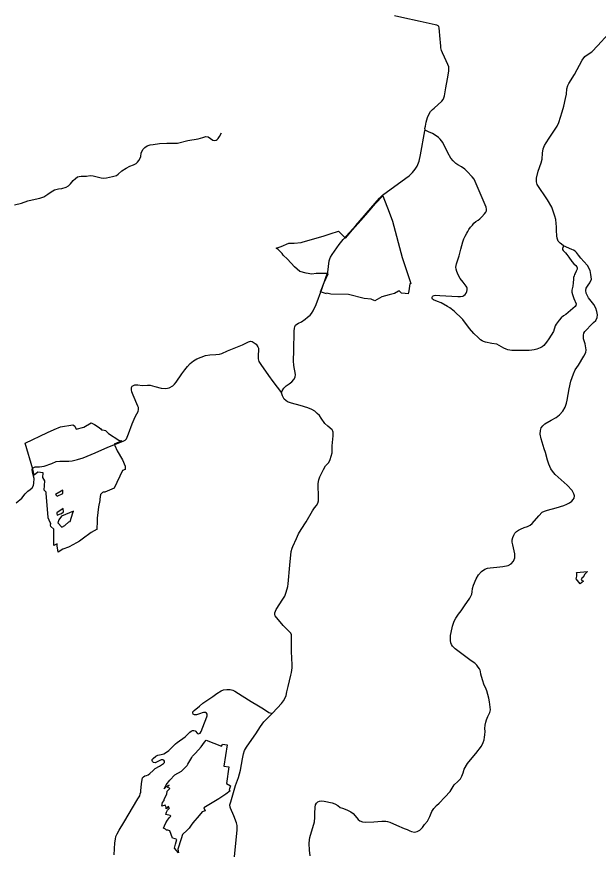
# Model space of a CAD drawing. Extents: x -789162 to -606354, y -1062736 to -945481.
# Drawn here: x -660130 to -655582, y -991241 to -984691 of the extents above; entities that cross this region are included whole.
import ezdxf

# ---------------------------------------------------------------- set-up
doc = ezdxf.new("R2010")
doc.units = 0
for name, color, linetype in [('_SIRSI VZTAHY_OP vodnich zdroju II stupne', 7, 'Continuous'), ('_SIRSI VZTAHY_SILNICE II TRIDY_STAV', 7, 'Continuous'), ('_SIRSI VZTAHY_SILNICE III TRIDY_STAV', 7, 'Continuous')]:
    doc.layers.add(name, color=color, linetype=linetype)

msp = doc.modelspace()

# ---------------------------------------------------------------- linework, layer by layer
at = {"layer": '_SIRSI VZTAHY_OP vodnich zdroju II stupne'}
for points in [[(-657358.5, -986899.7), (-657411.3, -986893.8), (-657535.3, -986863.8), (-657673.2, -986860), (-657703.7, -986853.8), (-657706.1, -986858.1), (-657752.8, -986842.8), (-657725.6, -986767.9), (-657694.6, -986700.7), (-657705.6, -986698.3), (-657787.1, -986697.8), (-657822.9, -986704), (-657866.3, -986697.4), (-657914.5, -986682.1), (-657956, -986647.3), (-658012.4, -986587.4), (-658045.7, -986555.5), (-658053.2, -986541.5), (-658084.5, -986511.1), (-658099.4, -986499.6), (-658060.8, -986487.2), (-658001.7, -986461.6), (-657959.9, -986462.2), (-657904.1, -986455.6), (-657896.9, -986453.5), (-657724.5, -986404.7), (-657677.9, -986388.1), (-657613.8, -986368.1), (-657557.8, -986423.6), (-657503.4, -986358.3), (-657417.1, -986259.6), (-657383.2, -986221.4), (-657322.6, -986150.8), (-657266.8, -986091.7), (-657215.8, -986218.1), (-657192, -986288.7), (-657116.3, -986573.4), (-657048.4, -986776.8), (-657055.3, -986779.8), (-657064.1, -986833.2), (-657069.4, -986856.9), (-657091.9, -986855.7), (-657120.9, -986853.4), (-657139.2, -986834.4), (-657144.2, -986835.8), (-657174.7, -986854.8), (-657215.8, -986864.5), (-657275.3, -986881.3), (-657328.4, -986911.4)], [(-659546.4, -987865.8), (-659541.7, -987868.2), (-659521, -987880.1), (-659500.7, -987893.9), (-659483.1, -987906.1), (-659472.1, -987913.2), (-659465.6, -987922.5), (-659458.5, -987922.5), (-659446.7, -987923.9), (-659435.1, -987927.3), (-659412.3, -987950.1), (-659330.2, -988002.4), (-659308.5, -988008.2), (-659367.7, -988032.8), (-659361.8, -988044.9), (-659343.1, -988086.3), (-659302.5, -988155.8), (-659282.8, -988205.1), (-659282.8, -988231.1), (-659301.6, -988239.8), (-659368.5, -988376.8), (-659403, -988392.3), (-659439.8, -988408.8), (-659454, -988409.4), (-659458.6, -988410.8), (-659473.4, -988426.7), (-659479.4, -988463.3), (-659480.9, -988473.2), (-659490.6, -988522.7), (-659500, -988611.3), (-659501, -988640), (-659502.1, -988693.6), (-659500.8, -988697.8), (-659547.1, -988724), (-659619.1, -988777), (-659639.9, -988793.1), (-659661.4, -988806.1), (-659720.9, -988837.5), (-659724.6, -988839.4), (-659769, -988854.8), (-659806.1, -988877), (-659813, -988828.3), (-659812.6, -988813.8), (-659840.2, -988826.1), (-659839.2, -988752.2), (-659838.5, -988704.1), (-659838.4, -988697.5), (-659862.8, -988676.7), (-659866.6, -988667.7), (-659864.2, -988653), (-659867.7, -988645.8), (-659885, -988610.8), (-659885, -988606.6), (-659898.5, -988417), (-659898.5, -988408.5), (-659915.1, -988393.3), (-659910.8, -988319.4), (-659925.2, -988295.3), (-659924.2, -988257.7), (-659965.6, -988253.5), (-659993.6, -988275.3), (-660003.6, -988227.8), (-660064.3, -988024.6), (-659887.8, -987942.5), (-659838, -987917.6), (-659787.6, -987898.4), (-659690, -987882.8), (-659685.7, -987884.8), (-659674.6, -987892.7), (-659665.6, -987915.9), (-659605.2, -987901.7), (-659547.6, -987867)], [(-659813, -988441.4), (-659770.4, -988420.1), (-659769, -988394.5), (-659825.6, -988426.4)], [(-659813.9, -988588.4), (-659794.5, -988581.1), (-659778.9, -988575.3), (-659763.7, -988563.9), (-659765.6, -988536.4), (-659814.8, -988571.5), (-659814.8, -988575.4)], [(-659690.3, -988569.6), (-659686.1, -988557.9), (-659779, -988596.2), (-659801.6, -988624.1), (-659807.8, -988648.3), (-659777.5, -988682.4), (-659754.7, -988668.6), (-659722, -988640.7), (-659713, -988637.4)], [(-655749.6, -989056.6), (-655749.2, -989043.3), (-655751.7, -989037.5), (-655666.1, -989028.2), (-655689.6, -989053.4), (-655699, -989076.6), (-655707.6, -989076.2), (-655715.2, -989093.5), (-655695.7, -989105.1), (-655722.1, -989125), (-655753.5, -989085.6), (-655750.2, -989066)], [(-658649.4, -990349), (-658527.5, -990395), (-658522.5, -990386.7), (-658519.2, -990380), (-658482.7, -990385), (-658510.1, -990552.1), (-658471.5, -990557.1), (-658488.5, -990688.2), (-658457, -990706.9), (-658469.4, -990735.9), (-658461.5, -990744.6), (-658493.5, -990771.1), (-658547.8, -990806.8), (-658666, -990879), (-658655.7, -990900.1), (-658678.5, -990909.3), (-658703.8, -990937.5), (-658751.1, -990996.4), (-658765.6, -991014.2), (-658781.7, -991037.8), (-658797.9, -991052.3), (-658832.8, -991087.6), (-658844.8, -991119.1), (-658868.8, -991201.2), (-658864.7, -991229), (-658895, -991193.4), (-658891.2, -991172.2), (-658888.3, -991161.4), (-658878, -991124.9), (-658891.7, -991120.4), (-658912.4, -991114.6), (-658933.5, -991058.6), (-658948.1, -991052.3), (-658958.4, -991051.9), (-658966.7, -991044.9), (-658981.7, -991036.2), (-658973.8, -991017.5), (-658963.8, -990995.1), (-658949.7, -990975.6), (-658936, -990953.6), (-658924.8, -990942.9), (-658928.6, -990938.7), (-658963, -990930), (-658958.4, -990910.5), (-658949.7, -990896.8), (-658934, -990880.6), (-658939.8, -990877.7), (-658942.7, -990865.7), (-658960.5, -990884.8), (-658962.2, -990873.2), (-658967.6, -990857.4), (-658995.3, -990864.5), (-658992.9, -990848.3), (-658989.1, -990835.4), (-658976.7, -990819.7), (-658977.1, -990808.9), (-658956.4, -990769.9), (-658952.2, -990747.9), (-658933.5, -990726.3), (-658934.8, -990723.4), (-658947.6, -990718.9), (-658945.2, -990709.3), (-658937.7, -990701), (-658958.4, -990711.4), (-658977.1, -990728.4), (-658962.2, -990698.1), (-658931.9, -990660.8), (-658892.5, -990621), (-658841.9, -990592.4), (-658796.3, -990546.8), (-658791.3, -990536), (-658768.9, -990497), (-658761, -990483.4), (-658754.7, -990474.8), (-658732.4, -990450.8), (-658686.6, -990401), (-658661.4, -990365)]]:
    msp.add_lwpolyline(points, close=True, dxfattribs=at)
at = {"layer": '_SIRSI VZTAHY_SILNICE II TRIDY_STAV'}
for points in [[(-656936, -985575.2), (-656936.6, -985565.8), (-656933.6, -985545.3), (-656926.6, -985515.3), (-656916.8, -985479), (-656906.7, -985454.4), (-656892.4, -985431.4), (-656878.9, -985416.6), (-656866, -985405.5), (-656804.6, -985350.5), (-656795.1, -985338.6), (-656788.2, -985323.7), (-656783.5, -985308.9), (-656773.1, -985247), (-656761.4, -985176), (-656749.3, -985117.4), (-656749.4, -985099.4), (-656751.1, -985083.5), (-656757.5, -985065), (-656785.3, -985006.8), (-656800.3, -984973.4), (-656807.5, -984953.9), (-656812, -984932.7), (-656812.8, -984920.1), (-656819.7, -984838.2), (-656822.8, -984804.9), (-656825.2, -984777.1), (-656827.9, -984768.1), (-656834.2, -984762), (-656844.3, -984757.5), (-656858.3, -984753.8), (-656973.7, -984727.1), (-657118.4, -984696.7), (-657174.2, -984684)], [(-655852.2, -986481.2), (-655869.6, -986470.2), (-655879.8, -986462.1), (-655893.8, -986446.1), (-655903.4, -986422.9), (-655906.3, -986403.9), (-655908.9, -986363.3), (-655909.3, -986334.1), (-655909.9, -986306.7), (-655914.2, -986277.3), (-655921.2, -986251.1), (-655933.1, -986211.1), (-655944.5, -986180.9), (-655979.6, -986123.3), (-656058.4, -986002.1), (-656064.7, -985980.6), (-656064, -985953.1), (-656050.8, -985897.2), (-656028, -985834), (-656019.5, -985803.4), (-656016.7, -985758.7), (-656011.8, -985723.9), (-656001.5, -985698.8), (-655988.3, -985677), (-655965.4, -985640.5), (-655928.1, -985585.1), (-655904.1, -985545.7), (-655889.8, -985516.8), (-655876.2, -985476.1), (-655862.6, -985435.2), (-655850.7, -985389.4), (-655837.2, -985330.7), (-655831.2, -985296.6), (-655826.2, -985255.6), (-655818.3, -985229.2), (-655810.7, -985213.7), (-655767.6, -985141.1), (-655708.3, -985029.7), (-655686.7, -985001.3), (-655676.5, -984993.9), (-655631.1, -984965.1), (-655583.6, -984915), (-655504.9, -984827.4)], [(-655852.2, -986481.2), (-655857.2, -986489.5), (-655861.6, -986502.6), (-655860, -986510.9), (-655856.7, -986518.6), (-655846.6, -986530), (-655838.9, -986537.4), (-655827.1, -986549.9), (-655811.2, -986571.3), (-655787.1, -986604.1), (-655772.5, -986622.1), (-655757.2, -986636.4), (-655749, -986647), (-655747.4, -986655.4), (-655747.4, -986664.4), (-655754, -986681.4), (-655762.8, -986697.5), (-655767.2, -986707), (-655771, -986718.1), (-655774.1, -986730.3), (-655775.7, -986742), (-655777, -986770.5), (-655781.5, -986799.1), (-655788.4, -986828.7), (-655787.4, -986844), (-655783.8, -986861.9), (-655772.5, -986894.4), (-655755.3, -986935.9), (-655757.2, -986948.1), (-655762.8, -986956.3), (-655836, -987019.2), (-655854.3, -987029.6), (-655871.5, -987044.9), (-655887.4, -987064.7), (-655910.1, -987094.6), (-655917.8, -987108.4), (-655932.6, -987152.6), (-655969.1, -987209.2), (-655985.5, -987235.9), (-656007.5, -987262.9), (-656021.3, -987273), (-656036.6, -987279.9), (-656063.1, -987289.4), (-656082.1, -987295.5), (-656100.6, -987298.9), (-656121.5, -987301), (-656217.6, -987301.8), (-656258.3, -987301.3), (-656288.8, -987294.9), (-656302.5, -987290.4), (-656319.2, -987282.5), (-656357, -987261.3), (-656375.8, -987252.3), (-656413.1, -987245.5), (-656464.2, -987235.4), (-656479.3, -987230.9), (-656490.4, -987225.9), (-656502.8, -987216.9), (-656522, -987199.8), (-656555.9, -987167.5), (-656588.5, -987128), (-656640.4, -987059.5), (-656658.4, -987040.2), (-656694.9, -987006.3), (-656708.2, -986994.1), (-656743.6, -986967.4), (-656760.1, -986957.6), (-656811, -986928.5), (-656838, -986916.6), (-656870, -986905.2), (-656876.7, -986899.4), (-656880.1, -986891.7), (-656880.9, -986884.8), (-656878.2, -986878.7), (-656873.3, -986873.4), (-656865.5, -986870.5), (-656855.3, -986868.9), (-656820.2, -986870.6), (-656678.7, -986879), (-656657.8, -986878.5), (-656642, -986876.1), (-656631.6, -986870.4), (-656622.4, -986863.1), (-656614.2, -986852.7), (-656609.1, -986840.6), (-656606.8, -986825.3), (-656608.1, -986812.9), (-656610.5, -986804.7), (-656614.5, -986797.8), (-656639.3, -986766.8), (-656661.5, -986736.9), (-656672.7, -986718.7), (-656682.2, -986697), (-656687.3, -986682.9), (-656693, -986664.2), (-656694.6, -986649.4), (-656693.2, -986637.2), (-656690.4, -986622.6), (-656669, -986559.9), (-656655.5, -986509.6), (-656641.2, -986452.2), (-656632.2, -986428.1), (-656622.7, -986407.5), (-656610, -986383), (-656602.2, -986370.3), (-656593.3, -986355.9), (-656579.5, -986336.6), (-656566.2, -986319.7), (-656554.7, -986305.9), (-656538.2, -986293.3), (-656520.5, -986280.5), (-656507.8, -986269.9), (-656491.2, -986254.6), (-656470, -986231), (-656460.5, -986219.1), (-656456.2, -986208.8), (-656455, -986194.5), (-656458.9, -986181), (-656551, -985961.2), (-656567.4, -985941.9), (-656606, -985901.6), (-656625.2, -985881.5), (-656651, -985864.9), (-656680.3, -985849.5), (-656694.9, -985839.2), (-656716.3, -985818.8), (-656735.6, -985795.5), (-656758.1, -985755.5), (-656796.1, -985673.6), (-656817.1, -985648.8), (-656831.9, -985634.4), (-656855.9, -985618), (-656878.5, -985604.9), (-656909.2, -985590.2), (-656930, -985580.8), (-656936, -985575.2)], [(-657834.2, -991253.1), (-657840.8, -991208.9), (-657841.4, -991156.8), (-657839.8, -991127.1), (-657836.3, -991109.6), (-657801.5, -990987.3), (-657798, -990952.2), (-657797.2, -990921.8), (-657796.9, -990871.9), (-657793.6, -990854.7), (-657785, -990840.8), (-657774, -990830.5), (-657760.5, -990824.9), (-657743.9, -990822.9), (-657724.1, -990825.3), (-657662.3, -990838.2), (-657641.4, -990846.4), (-657617.5, -990860.8), (-657599.8, -990874.2), (-657582.2, -990881.1), (-657548.2, -990894.4), (-657517.4, -990908.9), (-657498.8, -990922.2), (-657481.9, -990939.7), (-657460.1, -990967.9), (-657445.3, -990979.7), (-657424.9, -990987.3), (-657400, -990989.6), (-657336.5, -990987.6), (-657273.7, -990982.7), (-657243.9, -990983.3), (-657230.6, -990985.1), (-657212.5, -990990.9), (-657158.2, -991013.4), (-657100.3, -991038.6), (-657076.9, -991048.2), (-657056.4, -991057.4), (-657040.9, -991063), (-657017.7, -991067.1), (-656997.3, -991062.4), (-656976.2, -991053.8), (-656955.1, -991032.3), (-656939.6, -991008.4), (-656918, -990981.2), (-656899.7, -990944.7), (-656883.7, -990907.6), (-656868.5, -990882.8), (-656847.7, -990859.6), (-656826.1, -990840.2), (-656782.5, -990795.7), (-656740.4, -990749.8), (-656708.1, -990698.9), (-656679.8, -990672.1), (-656658.9, -990651.1), (-656648.9, -990629.9), (-656639, -990605), (-656629.5, -990575.1), (-656605.1, -990530.3), (-656566.6, -990486.2), (-656539.2, -990452.7), (-656495.8, -990395.3), (-656482.2, -990367.6), (-656474.9, -990346), (-656470.8, -990325.9), (-656467.7, -990307.9), (-656466.2, -990281.4), (-656467.6, -990258.1), (-656466.6, -990230.8), (-656461.8, -990207.2), (-656455.1, -990190.6), (-656444.2, -990163.2), (-656428.9, -990131.9), (-656423.8, -990110.5), (-656431.2, -990048.1), (-656437.1, -990020.5), (-656452.8, -989962), (-656464.4, -989937.9), (-656473.6, -989917.6), (-656487.4, -989877.4), (-656499.2, -989832.9), (-656503.4, -989812.2), (-656506.4, -989800.3), (-656511.4, -989790.1), (-656519.6, -989776.8), (-656531.7, -989761.5), (-656547.4, -989747.4), (-656574.5, -989726.9), (-656659.8, -989665.7), (-656701.8, -989634.6), (-656720.7, -989614.5), (-656729.7, -989600), (-656734.9, -989586.7), (-656738.3, -989569.9), (-656737.4, -989553.3), (-656736.1, -989530.6), (-656732.8, -989505.7), (-656721.4, -989457.9), (-656708.6, -989419.1), (-656695.1, -989393.2), (-656674.8, -989363.1), (-656654.3, -989335.8), (-656633.4, -989305.9), (-656627.6, -989298.5), (-656586.5, -989237.7), (-656571.5, -989207.3), (-656568.2, -989188.5), (-656563.9, -989161.4), (-656557.3, -989136.9), (-656536.5, -989085.9), (-656518.6, -989056.5), (-656495.1, -989029.1), (-656469.3, -989012.2), (-656446.8, -989003.6), (-656427, -989001.3), (-656375.4, -988994.3), (-656327.4, -988989.4), (-656284.9, -988982.3), (-656262.5, -988970.2), (-656245.3, -988949.3), (-656235, -988923.4), (-656234.2, -988890.6), (-656249.9, -988819.7), (-656253.7, -988800.2), (-656254, -988781.7), (-656249.4, -988762.8), (-656242.8, -988744.2), (-656232.8, -988729.1), (-656220.7, -988717), (-656205.4, -988705.3), (-656189.2, -988698.3), (-656161.1, -988686.4), (-656134.9, -988677.2), (-656115.1, -988666.9), (-656098.2, -988655), (-656045.7, -988594.1), (-656019.5, -988565.7), (-656001.7, -988556.4), (-655979.2, -988549.2), (-655910.9, -988530.9), (-655850, -988512.5), (-655828, -988502.9), (-655805.5, -988492.6), (-655788, -988479.4), (-655777.4, -988467.5), (-655771.2, -988455.4), (-655768.6, -988437.2), (-655772.5, -988420.8), (-655785, -988394.7), (-655824.1, -988355), (-655919, -988270.7), (-655939.2, -988244.9), (-655951.4, -988226), (-655960, -988209.5), (-655966.9, -988190.6), (-655977.9, -988158.2), (-655995.1, -988099), (-656005.6, -988070.6), (-656029.1, -987992.6), (-656036.1, -987954.2), (-656034.1, -987927.2), (-656028.5, -987906.6), (-656016.2, -987890.4), (-655998.7, -987875.8), (-655950.7, -987847), (-655911.5, -987825.5), (-655885.6, -987804.7), (-655859.1, -987774.3), (-655840.9, -987745.2), (-655828.8, -987713.4), (-655823.4, -987689.6), (-655808.8, -987600.3), (-655796, -987541.4), (-655776.2, -987484.6), (-655761.1, -987452.4), (-655735.9, -987414.6), (-655693.4, -987345.1), (-655679.5, -987317.1), (-655675.9, -987295), (-655683.8, -987249.7), (-655697.4, -987208.7), (-655697.1, -987182.3), (-655694.7, -987166.4), (-655687.5, -987152.5), (-655671.9, -987136.3), (-655642.2, -987106.2), (-655617.7, -987082.7), (-655601.5, -987065.8), (-655590.9, -987043.7), (-655588.3, -987021.2), (-655592.2, -986995.1), (-655601.2, -986969.3), (-655616, -986940.5), (-655656.7, -986889.2), (-655675.3, -986852.8), (-655679.6, -986830.8), (-655675.1, -986812.2), (-655659.4, -986788.9), (-655647.6, -986771.3), (-655635.6, -986742.4), (-655639.3, -986706.1), (-655645.1, -986675.3), (-655664.9, -986636.3), (-655693.1, -986605.1), (-655717.5, -986579.8), (-655735.5, -986554.6), (-655752.4, -986534.3), (-655763, -986524.7), (-655775.7, -986516.5), (-655786.9, -986510.6), (-655852.2, -986481.2)]]:
    msp.add_lwpolyline(points, dxfattribs=at)
at = {"layer": '_SIRSI VZTAHY_SILNICE III TRIDY_STAV'}
for points in [[(-660147.5, -986160.9), (-660093.4, -986147.6), (-660043.3, -986129.6), (-659986.5, -986116.5), (-659949.7, -986110.1), (-659916.9, -986098.5), (-659886.3, -986078.2), (-659859.9, -986058.9), (-659834.4, -986044.7), (-659804.1, -986036.8), (-659776, -986034.6), (-659742.5, -986022.6), (-659724.2, -986011.9), (-659709.9, -985998.3), (-659687.7, -985970.9), (-659670.4, -985954.6), (-659654.1, -985943.2), (-659642, -985939.8), (-659625.5, -985937.1), (-659610.4, -985937.3), (-659583, -985936.6), (-659556.5, -985931.3), (-659532.2, -985935.9), (-659489.8, -985946.6), (-659470.3, -985951.4), (-659449.1, -985951.9), (-659426.9, -985950.3), (-659379.8, -985941.3), (-659350.1, -985932.4), (-659335.5, -985921.5), (-659306.9, -985896.9), (-659274.3, -985875.6), (-659246.4, -985860.4), (-659215.6, -985848), (-659196.8, -985838.9), (-659185, -985828.3), (-659175.6, -985816.2), (-659164.8, -985797.7), (-659158.9, -985783.2), (-659156.2, -985757.9), (-659142.6, -985729.9), (-659128.7, -985712.8), (-659109.2, -985700.4), (-659086.3, -985693.3), (-659061.6, -985689.1), (-659012, -985681.5), (-658955.4, -985679.4), (-658907.6, -985679), (-658871.2, -985678.3), (-658790.8, -985659.3), (-658710.9, -985646.1), (-658673.4, -985634.8), (-658650, -985626.5), (-658632.1, -985628.6), (-658595.7, -985654.8), (-658583.9, -985657.8), (-658570.8, -985655.5), (-658562.4, -985650.3), (-658555.5, -985641.7), (-658544.9, -985626.2), (-658527.1, -985598)], [(-658058.7, -987632.7), (-658054.1, -987615.3), (-658040.7, -987594.9), (-658021.5, -987576.7), (-657998.8, -987560.9), (-657979.4, -987545.8), (-657962.4, -987526.8), (-657952.5, -987510.2), (-657949.4, -987489.8), (-657961.2, -987417.7), (-657963.8, -987381.1), (-657962.1, -987301.9), (-657960.9, -987150.8), (-657958.4, -987125.9), (-657955.8, -987114.6), (-657948.4, -987102.7), (-657938.6, -987094), (-657926.2, -987087.6), (-657901.3, -987076.5), (-657874.7, -987057.1), (-657856.3, -987040.7), (-657835.2, -987024.1), (-657824.5, -987012.2), (-657810, -986991.8), (-657787.8, -986940.2), (-657744.4, -986822.5), (-657709.8, -986723), (-657697.4, -986687.6), (-657686.7, -986598.6), (-657681.2, -986584.6), (-657674.4, -986570.9), (-657661.9, -986550.2), (-657607.5, -986472.4), (-657575.4, -986433.8), (-657478.8, -986323.2), (-657326.6, -986149.4), (-657292.5, -986109.4), (-657269, -986087.2), (-657085.6, -985952.8), (-657061.4, -985935.3), (-657034.5, -985908.6), (-657013.1, -985881.9), (-656998.2, -985859.8), (-656983.2, -985819.4), (-656972.6, -985769.4), (-656939.2, -985581.8), (-656936, -985575.2)], [(-660134.5, -988492.5), (-660089.3, -988455.1), (-660062.8, -988422.5), (-660043.2, -988400.8), (-660023.8, -988387.7), (-660008.5, -988374.3), (-659999.8, -988357.8), (-659995.6, -988337.6), (-659994.6, -988302.6), (-660006.3, -988251.8), (-660008.5, -988232.7), (-660001.5, -988218.8), (-659985, -988209.7), (-659951.7, -988209.6), (-659914.1, -988206.4), (-659854.3, -988185.8), (-659821.2, -988168.8), (-659793.1, -988165.7), (-659721.1, -988166.3), (-659694.9, -988164.4), (-659653.4, -988153), (-659610, -988139.8), (-659516.6, -988100.1), (-659418.1, -988058), (-659296, -988009.4), (-659282.1, -988002.4), (-659272.4, -987991.1), (-659256, -987953.6), (-659226.1, -987874.7), (-659202.7, -987821), (-659190.1, -987796.9), (-659180.9, -987777.8), (-659177.1, -987762), (-659178.5, -987746.9), (-659181.4, -987737.6), (-659219.2, -987649.8), (-659228.7, -987623.4), (-659232.7, -987607.5), (-659232.7, -987599.8), (-659231.1, -987590), (-659226.1, -987580.2), (-659217.6, -987574.5), (-659206.8, -987570.7), (-659183.5, -987569.6), (-659149.9, -987574.1), (-659107.8, -987571.5), (-659085.9, -987573.1), (-659050.5, -987583.4), (-658998.8, -987595.3), (-658964.5, -987599.3), (-658938.8, -987593.5), (-658908.6, -987576.5), (-658895.6, -987563.3), (-658882.9, -987547.4), (-658839.3, -987483.9), (-658816, -987451.1), (-658794, -987426.5), (-658773.7, -987403.2), (-658746.4, -987381.5), (-658720.2, -987365.4), (-658688.2, -987352.4), (-658654.1, -987340.8), (-658618.7, -987334.4), (-658572.7, -987331.2), (-658544.4, -987329), (-658524.4, -987323.3), (-658480.8, -987303.7), (-658363.4, -987255.8), (-658317.5, -987232.6), (-658301.6, -987227.8), (-658288.1, -987229.7), (-658258.3, -987251.8), (-658243.4, -987272.5), (-658238.9, -987283.6), (-658238.4, -987295.3), (-658240.7, -987339), (-658242.1, -987351.1), (-658241.3, -987366.4), (-658235.4, -987386.1), (-658220.2, -987411.7), (-658159.9, -987496.7), (-658126.9, -987543), (-658058.7, -987632.7)], [(-658133, -990139.8), (-658089.7, -990095.3), (-658058.5, -990061.9), (-658042.4, -990040.7), (-658031.5, -990018.5), (-658023.5, -990000.1), (-658016.7, -989969.6), (-658007.2, -989929.1), (-657985.2, -989840.7), (-657981.1, -989820.3), (-657978.8, -989801), (-657976.8, -989783.1), (-657975.9, -989758.4), (-657980.5, -989655.8), (-657981.4, -989524.9), (-657987, -989512.9), (-658005.4, -989494), (-658044.7, -989451.3), (-658109, -989376.4), (-658112.3, -989364.9), (-658111.4, -989352.5), (-658099.7, -989326.9), (-658047.8, -989244.6), (-658034.1, -989223.5), (-658022, -989190.7), (-658009.3, -989145.7), (-658005.9, -989125.7), (-657993.9, -988979.6), (-657982.5, -988872.3), (-657976.7, -988846.9), (-657970.4, -988834.4), (-657942.3, -988770.7), (-657925.6, -988734), (-657905.5, -988701.7), (-657865.7, -988641.2), (-657816, -988555.5), (-657800.2, -988531.3), (-657786.2, -988512.5), (-657774, -988495.1), (-657769.4, -988476.2), (-657768.6, -988455.5), (-657771.7, -988340.2), (-657767.1, -988312.1), (-657759.3, -988289.5), (-657730.4, -988231.8), (-657714.6, -988204.2), (-657689.7, -988177.5), (-657677.3, -988152.5), (-657663.6, -988100.6), (-657662.5, -988046.6), (-657654.2, -987968.7), (-657655.5, -987940.1), (-657657.4, -987931), (-657662.1, -987922.2), (-657696, -987893.9), (-657720.5, -987871), (-657748.1, -987829.9), (-657762.9, -987810.3), (-657780.1, -987793.1), (-657797.6, -987775.6), (-657822, -987761.3), (-657852.1, -987749.5), (-657912.9, -987731.5), (-657980.4, -987712.1), (-658011.9, -987701.3), (-658024.7, -987693), (-658037.2, -987682.9), (-658052.4, -987655.7), (-658058.7, -987632.7)], [(-659368.2, -991246.2), (-659361.3, -991151.7), (-659358.1, -991123.2), (-659353.9, -991103.2), (-659344.6, -991081.1), (-659328.2, -991052.3), (-659292.2, -990992.2), (-659181.8, -990807.6), (-659167.6, -990785.3), (-659163.4, -990768.6), (-659159.9, -990756.2), (-659157.8, -990744), (-659152.8, -990690.6), (-659149.1, -990657), (-659146.2, -990642.9), (-659138.6, -990634.2), (-659128.1, -990626.6), (-659115.3, -990623.7), (-659102, -990618.9), (-659089.8, -990609.6), (-659063.6, -990586.1), (-659046.4, -990571), (-659013.9, -990551.9), (-658980.7, -990531.7), (-658973.3, -990522.2), (-658973.1, -990511.8), (-658978, -990505), (-658986.1, -990501.2), (-659000.3, -990502.6), (-659047.1, -990524.7), (-659059.9, -990522.3), (-659068.1, -990516.2), (-659071.3, -990508.3), (-659070, -990498.7), (-659063.1, -990491.6), (-659041.7, -990474.1), (-659027.1, -990466.5), (-659001.3, -990461.7), (-658979.2, -990454.6), (-658958.1, -990442.7), (-658941.4, -990430), (-658886.9, -990378.1), (-658873.9, -990367.6), (-658812.6, -990322.5), (-658776, -990286.3), (-658766, -990277.6), (-658754.7, -990272.1), (-658743.5, -990272.5), (-658735.3, -990275.7), (-658716.2, -990297.3), (-658707, -990299.2), (-658694.8, -990293.2), (-658687.4, -990280.2), (-658673.4, -990246), (-658642.2, -990167.4), (-658639.4, -990158.8), (-658639.4, -990146), (-658645.2, -990138.2), (-658653, -990132.4), (-658668.2, -990132.4), (-658680.5, -990135.7), (-658692.7, -990141), (-658722.5, -990151.3), (-658738.4, -990151.8), (-658749.6, -990146.3), (-658753.2, -990134.8), (-658751.1, -990126.9), (-658740.8, -990115.6), (-658701.4, -990082.7), (-658673.6, -990058.7), (-658650.3, -990042.9), (-658595, -990007), (-658564.2, -989982.7), (-658531.8, -989963.3), (-658511.9, -989954.2), (-658486.2, -989951.4), (-658460, -989952.8), (-658440.3, -989957.6), (-658424.7, -989965.1), (-658367.8, -990002.4), (-658295.5, -990046), (-658237.6, -990080.4), (-658199.9, -990104.6), (-658158.5, -990131.8), (-658133, -990139.8)], [(-658427.7, -991261.3), (-658405.7, -991051.2), (-658405.4, -991014.9), (-658410.2, -990994.6), (-658432.7, -990941.4), (-658457, -990880.8), (-658459.5, -990873.4), (-658462.7, -990855.4), (-658455.5, -990830.2), (-658418, -990703), (-658396.4, -990641.8), (-658378.5, -990583.5), (-658363.1, -990495.1), (-658356.2, -990456.5), (-658349, -990429.8), (-658332.1, -990403.4), (-658290.7, -990343.9), (-658259.9, -990298), (-658223.9, -990242.5), (-658196.6, -990205.2), (-658161.3, -990168.6), (-658133, -990139.8)]]:
    msp.add_lwpolyline(points, dxfattribs=at)

doc.saveas('drawing.dxf')
